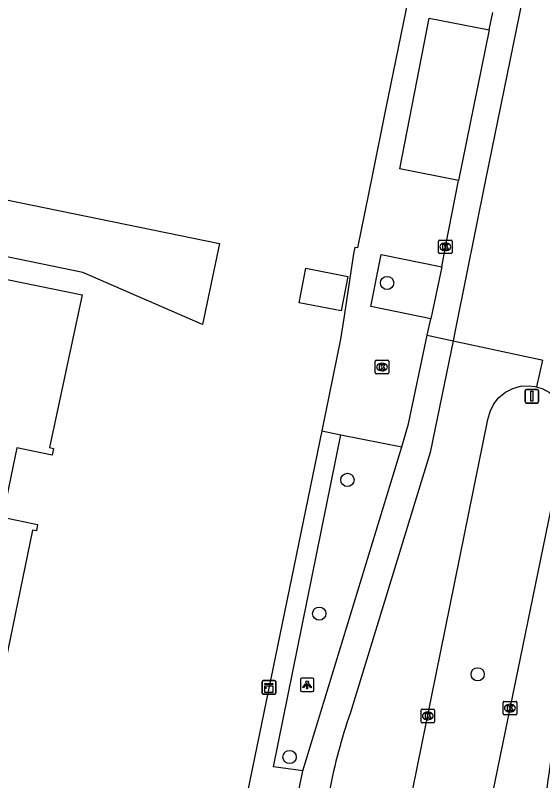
# Model space of a CAD drawing. Extents: x 157692 to 159670, y 381454 to 383289.
# Drawn here: x 158526.5 to 158565.5, y 382299.4 to 382356.1 of the extents above; entities that cross this region are included whole.
import ezdxf

# ---------------------------------------------------------------- set-up
doc = ezdxf.new("R2010")
doc.units = 0
for name, color, linetype in [('IMGEO_Boom', 7, 'Continuous'), ('IMGEO_Kast', 7, 'Continuous'), ('IMGEO_Kolk', 7, 'Continuous'), ('IMGEO_Lage_trafo', 7, 'Continuous'), ('IMGEO_Lichtpunt', 7, 'Continuous'), ('IMGEO_Pand', 7, 'Continuous'), ('IMGEO_Rijbaan_lokaal_gesloten', 7, 'Continuous'), ('IMGEO_Verkeersbordpaal', 7, 'Continuous'), ('IMGEO_Voetpad_open', 7, 'Continuous')]:
    doc.layers.add(name, color=color, linetype=linetype)

msp = doc.modelspace()

# ---------------------------------------------------------------- linework, layer by layer
at = {"layer": 'IMGEO_Boom'}
for centre in [(158553.997, 382336.251), (158551.066, 382321.68), (158548.987, 382311.788), (158560.693, 382307.3), (158546.794, 382301.182)]:
    msp.add_circle(centre, 0.489, dxfattribs=at)
at = {"layer": 'IMGEO_Kast'}
for p, q in [((158544.767, 382305.907), (158544.767, 382306.748)), ((158544.767, 382306.748), (158544.767, 382305.907)), ((158544.842, 382306.832), (158545.683, 382306.832)), ((158545.683, 382306.832), (158544.842, 382306.832)), ((158545.767, 382306.757), (158545.767, 382305.916)), ((158545.767, 382305.916), (158545.767, 382306.757)), ((158545.692, 382305.832), (158544.851, 382305.832)), ((158544.851, 382305.832), (158545.692, 382305.832))]:
    msp.add_line(p, q, dxfattribs=at)
for points in [[(158544.962, 382306.622), (158545.562, 382306.622), (158545.562, 382306.537), (158544.962, 382306.537), (158544.962, 382306.622)], [(158544.962, 382306.447), (158545.562, 382306.447), (158545.562, 382305.958), (158544.962, 382305.958), (158544.962, 382306.447)]]:
    msp.add_lwpolyline(points, dxfattribs=at)
msp.add_circle((158545.046, 382306.296), 0.0377, dxfattribs=at)
for centre, start, end in [((158544.845, 382306.754), 92.4484, 184.2845), ((158544.845, 382306.754), 92.4484, 184.2845), ((158545.689, 382306.754), 2.4484, 94.2845), ((158545.689, 382306.754), 2.4484, 94.2845), ((158544.845, 382305.91), 182.4484, 274.2845), ((158544.845, 382305.91), 182.4484, 274.2845), ((158545.689, 382305.91), 272.4484, 4.2845), ((158545.689, 382305.91), 272.4484, 4.2845)]:
    msp.add_arc(centre, 0.0779, start, end, dxfattribs=at)
at = {"layer": 'IMGEO_Kolk'}
for p, q in [((158557.804, 382338.495), (158557.804, 382339.347)), ((158557.879, 382339.421), (158558.731, 382339.421)), ((158558.292, 382339.201), (158558.317, 382339.201)), ((158558.805, 382339.347), (158558.805, 382338.495)), ((158558.731, 382338.421), (158557.879, 382338.421)), ((158558.315, 382338.641), (158558.29, 382338.641)), ((158553.197, 382330.532), (158554.049, 382330.532)), ((158553.122, 382329.606), (158553.122, 382330.458)), ((158553.61, 382330.312), (158553.635, 382330.312)), ((158554.123, 382330.458), (158554.123, 382329.606)), ((158554.049, 382329.532), (158553.197, 382329.532)), ((158553.633, 382329.752), (158553.608, 382329.752)), ((158562.574, 382304.373), (158562.574, 382305.225)), ((158562.649, 382305.299), (158563.501, 382305.299)), ((158563.062, 382305.079), (158563.087, 382305.079)), ((158563.575, 382305.225), (158563.575, 382304.373)), ((158556.506, 382303.795), (158556.506, 382304.647)), ((158556.581, 382304.721), (158557.433, 382304.721)), ((158556.994, 382304.501), (158557.019, 382304.501)), ((158557.507, 382304.647), (158557.507, 382303.795)), ((158563.085, 382304.519), (158563.06, 382304.519)), ((158557.017, 382303.941), (158556.992, 382303.941)), ((158563.501, 382304.299), (158562.649, 382304.299)), ((158557.433, 382303.721), (158556.581, 382303.721))]:
    msp.add_line(p, q, dxfattribs=at)
for points in [[(158557.804, 382338.495), (158557.804, 382339.347)], [(158557.879, 382339.421), (158558.731, 382339.421)], [(158558.125, 382339.121), (158558.248, 382339.121), (158558.248, 382338.97), (158558.378, 382339.121), (158558.542, 382339.121), (158558.396, 382338.97), (158558.549, 382338.721), (158558.397, 382338.721), (158558.312, 382338.885), (158558.248, 382338.818), (158558.248, 382338.721), (158558.125, 382338.721), (158558.125, 382339.121)], [(158558.805, 382339.347), (158558.805, 382338.495)], [(158558.731, 382338.421), (158557.879, 382338.421)], [(158553.197, 382330.532), (158554.049, 382330.532)], [(158553.122, 382329.606), (158553.122, 382330.458)], [(158553.443, 382330.232), (158553.566, 382330.232), (158553.566, 382330.081), (158553.696, 382330.232), (158553.86, 382330.232), (158553.714, 382330.081), (158553.867, 382329.832), (158553.715, 382329.832), (158553.63, 382329.996), (158553.566, 382329.929), (158553.566, 382329.832), (158553.443, 382329.832), (158553.443, 382330.232)], [(158554.123, 382330.458), (158554.123, 382329.606)], [(158554.049, 382329.532), (158553.197, 382329.532)], [(158562.574, 382304.373), (158562.574, 382305.225)], [(158562.649, 382305.299), (158563.501, 382305.299)], [(158562.895, 382304.999), (158563.018, 382304.999), (158563.018, 382304.848), (158563.148, 382304.999), (158563.312, 382304.999), (158563.166, 382304.848), (158563.319, 382304.599), (158563.167, 382304.599), (158563.082, 382304.763), (158563.018, 382304.696), (158563.018, 382304.599), (158562.895, 382304.599), (158562.895, 382304.999)], [(158563.575, 382305.225), (158563.575, 382304.373)], [(158556.506, 382303.795), (158556.506, 382304.647)], [(158556.581, 382304.721), (158557.433, 382304.721)], [(158557.507, 382304.647), (158557.507, 382303.795)], [(158556.827, 382304.421), (158556.95, 382304.421), (158556.95, 382304.27), (158557.08, 382304.421), (158557.244, 382304.421), (158557.098, 382304.27), (158557.251, 382304.021), (158557.099, 382304.021), (158557.014, 382304.185), (158556.95, 382304.118), (158556.95, 382304.021), (158556.827, 382304.021), (158556.827, 382304.421)], [(158563.501, 382304.299), (158562.649, 382304.299)], [(158557.433, 382303.721), (158556.581, 382303.721)]]:
    msp.add_lwpolyline(points, dxfattribs=at)
for centre, start, end in [((158557.881, 382339.345), 91.552, 178.448), ((158557.881, 382339.345), 91.552, 178.448), ((158558.729, 382339.345), 1.552, 88.448), ((158558.729, 382339.345), 1.552, 88.448), ((158557.881, 382338.497), 181.552, 268.448), ((158557.881, 382338.497), 181.552, 268.448), ((158558.729, 382338.497), 271.552, 358.448), ((158558.729, 382338.497), 271.552, 358.448), ((158553.199, 382330.456), 91.552, 178.448), ((158553.199, 382330.456), 91.552, 178.448), ((158554.047, 382330.456), 1.552, 88.448), ((158554.047, 382330.456), 1.552, 88.448), ((158553.199, 382329.608), 181.552, 268.448), ((158553.199, 382329.608), 181.552, 268.448), ((158554.047, 382329.608), 271.552, 358.448), ((158554.047, 382329.608), 271.552, 358.448), ((158562.651, 382305.223), 91.552, 178.448), ((158562.651, 382305.223), 91.552, 178.448), ((158563.499, 382305.223), 1.552, 88.448), ((158563.499, 382305.223), 1.552, 88.448), ((158556.583, 382304.645), 91.552, 178.448), ((158556.583, 382304.645), 91.552, 178.448), ((158557.431, 382304.645), 1.552, 88.448), ((158557.431, 382304.645), 1.552, 88.448), ((158562.651, 382304.375), 181.552, 268.448), ((158562.651, 382304.375), 181.552, 268.448), ((158563.499, 382304.375), 271.552, 358.448), ((158563.499, 382304.375), 271.552, 358.448), ((158556.583, 382303.797), 181.552, 268.448), ((158556.583, 382303.797), 181.552, 268.448), ((158557.431, 382303.797), 271.552, 358.448), ((158557.431, 382303.797), 271.552, 358.448)]:
    msp.add_arc(centre, 0.0765, start, end, dxfattribs=at)
for centre, major_axis, ratio, start_param, end_param in [((158558.291, 382338.921), (-0.387, 0.002), 0.722429, 4.712389, 7.853982), ((158558.316, 382338.921), (-0.39, 0.002), 0.717154, 1.570796, 4.712389), ((158553.609, 382330.032), (-0.387, 0.002), 0.722429, 4.712389, 7.853982), ((158553.634, 382330.032), (-0.39, 0.002), 0.717154, 1.570796, 4.712389), ((158563.061, 382304.799), (-0.387, 0.002), 0.722429, 4.712389, 7.853982), ((158563.086, 382304.799), (-0.39, 0.002), 0.717154, 1.570796, 4.712389), ((158556.993, 382304.221), (-0.387, 0.002), 0.722429, 4.712389, 7.853982), ((158557.018, 382304.221), (-0.39, 0.002), 0.717154, 1.570796, 4.712389)]:
    msp.add_ellipse(centre, major_axis=major_axis, ratio=ratio, start_param=start_param, end_param=end_param, dxfattribs=at)
at = {"layer": 'IMGEO_Lage_trafo'}
msp.add_lwpolyline([(158548.001, 382337.337), (158551.104, 382336.737), (158550.61, 382334.18), (158547.507, 382334.78), (158548.001, 382337.337)], dxfattribs=at)
at = {"layer": 'IMGEO_Lichtpunt'}
for p, q in [((158547.594, 382306.926), (158547.594, 382306.119)), ((158547.594, 382306.926), (158547.594, 382306.119)), ((158548.496, 382307.021), (158547.688, 382307.021)), ((158548.496, 382307.021), (158547.688, 382307.021)), ((158548.59, 382306.119), (158548.59, 382306.926)), ((158548.59, 382306.119), (158548.59, 382306.926)), ((158547.688, 382306.025), (158548.496, 382306.025)), ((158547.688, 382306.025), (158548.496, 382306.025))]:
    msp.add_line(p, q, dxfattribs=at)
for points in [[(158547.968, 382306.59), (158548.007, 382306.562), (158547.819, 382306.3), (158547.781, 382306.327), (158547.968, 382306.59)], [(158548.07, 382306.542), (158548.117, 382306.542), (158548.117, 382306.22), (158548.07, 382306.22), (158548.07, 382306.542)], [(158548.18, 382306.562), (158548.218, 382306.589), (158548.405, 382306.327), (158548.366, 382306.299), (158548.18, 382306.562)]]:
    msp.add_lwpolyline(points, dxfattribs=at)
msp.add_circle((158548.093, 382306.724), 0.0994, dxfattribs=at)
for centre, start, end in [((158547.688, 382306.926), 90, 180), ((158547.688, 382306.926), 90, 180), ((158548.496, 382306.926), 0, 90), ((158548.496, 382306.926), 0, 90), ((158547.688, 382306.119), 180, 270), ((158547.688, 382306.119), 180, 270), ((158548.496, 382306.119), 270, 0), ((158548.496, 382306.119), 270, 360)]:
    msp.add_arc(centre, 0.0946, start, end, dxfattribs=at)
at = {"layer": 'IMGEO_Pand'}
msp.add_lwpolyline([(158485.405, 382346.546), (158485.06, 382344.855), (158531.462, 382335.374), (158529.046, 382324.07), (158529.347, 382324.005), (158529.247, 382323.523), (158526.646, 382324.062), (158525.576, 382318.927), (158528.177, 382318.388), (158528.082, 382317.91), (158527.786, 382317.966), (158520.283, 382281.486), (158518.085, 382281.941), (158518.06, 382281.946), (158518.075, 382282.019), (158502.547, 382285.224), (158501.593, 382280.586)], dxfattribs=at)
at = {"layer": 'IMGEO_Rijbaan_lokaal_gesloten'}
for points in [[(158591.78, 382492.336), (158584.663, 382458.624), (158576.456, 382418.202), (158561.278, 382343.885), (158559.085, 382332.976), (158558.877, 382331.964)], [(158561.547, 382354.975), (158561.806, 382356.259)], [(158561.547, 382354.975), (158559.276, 382343.829)], [(158486.22, 382350.533), (158489.062, 382349.947), (158541.611, 382339.174), (158540.355, 382333.167), (158531.519, 382337.021), (158488.385, 382345.931), (158485.405, 382346.546)], [(158558.047, 382337.432), (158558.305, 382338.921), (158559.276, 382343.829)], [(158558.047, 382337.432), (158557.222, 382333.606)], [(158556.963, 382332.377), (158557.222, 382333.606)], [(158555.098, 382324.117), (158555.587, 382325.831), (158556.963, 382332.377)], [(158556.963, 382332.377), (158558.877, 382331.964)], [(158558.877, 382331.964), (158557.185, 382323.713), (158551.272, 382304.412)], [(158558.877, 382331.964), (158565.311, 382330.576), (158565.479, 382330.54), (158565.051, 382328.557)], [(158522.982, 382137.975), (158549.349, 382267.06), (158553.124, 382285.066), (158561.45, 382326.139), (158561.609, 382326.746), (158561.897, 382327.314), (158562.266, 382327.772), (158562.742, 382328.162), (158563.281, 382328.442), (158563.854, 382328.604), (158564.425, 382328.647), (158564.939, 382328.591), (158565.051, 382328.557)], [(158565.051, 382328.557), (158565.497, 382328.42), (158566.011, 382328.143), (158566.493, 382327.735), (158566.787, 382327.371), (158567.068, 382326.86), (158567.225, 382326.384), (158567.304, 382325.746), (158567.234, 382325.064), (158566.644, 382322.187)], [(158547.764, 382300.168), (158555.098, 382324.117)], [(158566.644, 382322.187), (158547.202, 382227.455), (158542.075, 382202.135), (158534.877, 382167.21), (158528.747, 382136.998)], [(158532.866, 382227.394), (158537.807, 382251.157), (158545.126, 382287.308), (158547.764, 382300.168)]]:
    msp.add_lwpolyline(points, dxfattribs=at)
for centre, radius, start, end in [((158811.074, 382265.223), 247.569, 170.76016, 173.05165), ((158588.134, 382291.469), 39.068, 160.6522, 169.3466)]:
    msp.add_arc(centre, radius, start, end, dxfattribs=at)
at = {"layer": 'IMGEO_Verkeersbordpaal'}
for p, q in [((158564.208, 382327.469), (158564.208, 382328.269)), ((158564.208, 382328.269), (158564.208, 382327.469)), ((158564.308, 382328.369), (158565.098, 382328.369)), ((158565.098, 382328.369), (158564.308, 382328.369)), ((158565.198, 382328.269), (158565.198, 382327.469)), ((158565.198, 382327.469), (158565.198, 382328.269)), ((158565.098, 382327.369), (158564.308, 382327.369)), ((158564.308, 382327.369), (158565.098, 382327.369))]:
    msp.add_line(p, q, dxfattribs=at)
msp.add_lwpolyline([(158564.628, 382328.244), (158564.778, 382328.244), (158564.778, 382327.494), (158564.628, 382327.494), (158564.628, 382328.244)], dxfattribs=at)
for centre, start, end in [((158564.308, 382328.269), 90, 180), ((158564.308, 382328.269), 90, 180), ((158565.098, 382328.269), 0, 90), ((158565.098, 382328.269), 360, 90), ((158564.308, 382327.469), 180, 270), ((158564.308, 382327.469), 180, 270), ((158565.098, 382327.469), 270, 0), ((158565.098, 382327.469), 270, 0)]:
    msp.add_arc(centre, 0.1, start, end, dxfattribs=at)
at = {"layer": 'IMGEO_Voetpad_open'}
for points in [[(158577.178, 382462.682), (158567.581, 382415.871), (158553.891, 382349.094), (158552.915, 382344.297), (158551.807, 382338.849), (158551.616, 382338.866), (158551.524, 382338.412), (158550.799, 382333.648), (158550.563, 382332.1), (158549.165, 382325.299)], [(158559.276, 382343.829), (158554.929, 382344.699), (158557.119, 382355.842), (158561.547, 382354.975)], [(158557.222, 382333.606), (158552.809, 382334.504), (158553.568, 382338.352), (158558.047, 382337.432)], [(158549.165, 382325.299), (158528.445, 382224.468)], [(158547.764, 382300.168), (158545.594, 382300.452), (158550.578, 382325.008)], [(158549.165, 382325.299), (158550.578, 382325.008)], [(158550.578, 382325.008), (158555.098, 382324.117)]]:
    msp.add_lwpolyline(points, dxfattribs=at)

doc.saveas('drawing.dxf')
